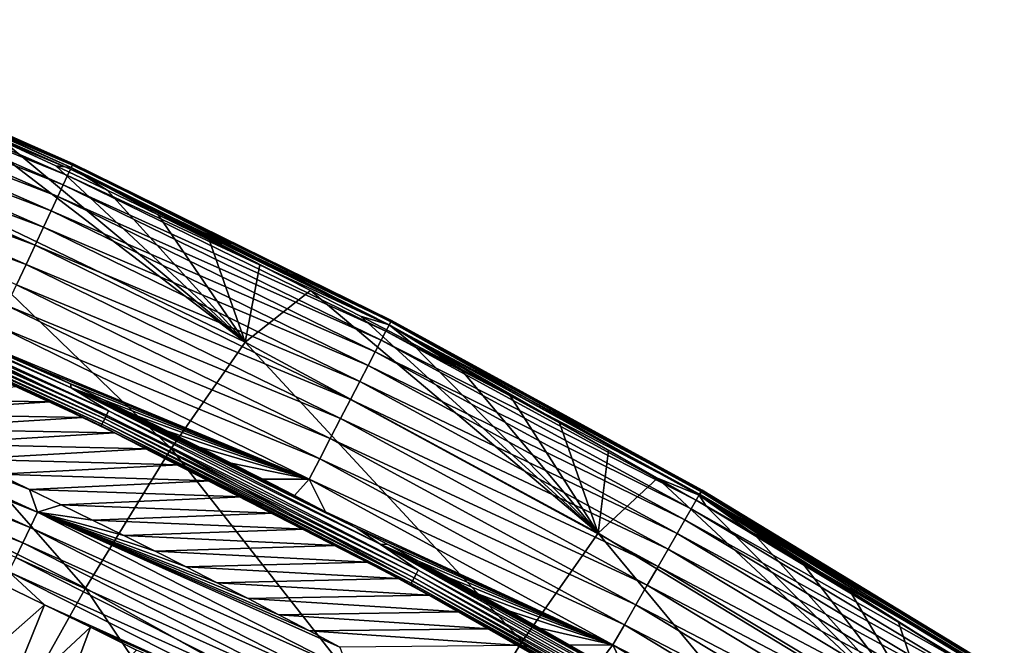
# Model space of a CAD drawing. Header units: millimetres. Extents: x -300 to 300, y -500 to 500.
# Tile 975 of 988: x 166 to 188, y 463 to 476. Entities that reach past the tile are written whole.
import ezdxf

# ---------------------------------------------------------------- set-up
doc = ezdxf.new("R2010")
doc.units = ezdxf.units.MM
doc.header["$LTSCALE"] = 81.481481
for name, color, linetype in [('19', 7, 'CONTINUOUS'), ('23', 7, 'CONTINUOUS'), ('27', 7, 'CONTINUOUS'), ('29', 7, 'CONTINUOUS'), ('30', 7, 'CONTINUOUS'), ('32', 7, 'CONTINUOUS')]:
    doc.layers.add(name, color=color, linetype=linetype)

msp = doc.modelspace()

# ---------------------------------------------------------------- linework, layer by layer
at = {"layer": '19', "color": 7, "linetype": 'CONTINUOUS'}
for points in [[(162.776, 473.228, 11.014), (170.926, 469.312, 10.973), (164.419, 474.286, 6.399), (162.776, 473.228, 11.014)], [(164.419, 474.286, 6.399), (170.926, 469.312, 10.973), (165.569, 473.761, 6.412), (164.419, 474.286, 6.399)], [(165.569, 473.761, 6.412), (170.926, 469.312, 10.973), (166.715, 473.229, 6.426), (165.569, 473.761, 6.412)], [(169.278, 466.954, 16.388), (162.776, 473.228, 11.014), (161.174, 470.922, 16.452), (169.278, 466.954, 16.388)], [(170.926, 469.312, 10.973), (162.776, 473.228, 11.014), (169.278, 466.954, 16.388), (170.926, 469.312, 10.973)], [(166.715, 473.229, 6.426), (170.926, 469.312, 10.973), (167.856, 472.689, 6.439), (166.715, 473.229, 6.426)], [(167.856, 472.689, 6.439), (170.926, 469.312, 10.973), (168.993, 472.143, 6.452), (167.856, 472.689, 6.439)], [(168.993, 472.143, 6.452), (170.926, 469.312, 10.973), (170.124, 471.59, 6.465), (168.993, 472.143, 6.452)], [(170.124, 471.59, 6.465), (170.926, 469.312, 10.973), (171.251, 471.03, 6.478), (170.124, 471.59, 6.465)], [(167.374, 463.849, 21.499), (161.174, 470.922, 16.452), (159.331, 467.857, 21.584), (167.374, 463.849, 21.499)], [(169.278, 466.954, 16.388), (161.174, 470.922, 16.452), (167.374, 463.849, 21.499), (169.278, 466.954, 16.388)], [(171.251, 471.03, 6.478), (170.926, 469.312, 10.973), (172.372, 470.463, 6.491), (171.251, 471.03, 6.478)], [(170.926, 469.312, 10.973), (178.768, 465.071, 10.931), (172.372, 470.463, 6.491), (170.926, 469.312, 10.973)], [(172.372, 470.463, 6.491), (178.768, 465.071, 10.931), (173.489, 469.888, 6.504), (172.372, 470.463, 6.491)], [(173.489, 469.888, 6.504), (178.768, 465.071, 10.931), (174.601, 469.307, 6.517), (173.489, 469.888, 6.504)], [(177.08, 462.661, 16.321), (170.926, 469.312, 10.973), (169.278, 466.954, 16.388), (177.08, 462.661, 16.321)], [(178.768, 465.071, 10.931), (170.926, 469.312, 10.973), (177.08, 462.661, 16.321), (178.768, 465.071, 10.931)], [(174.601, 469.307, 6.517), (178.768, 465.071, 10.931), (175.708, 468.718, 6.53), (174.601, 469.307, 6.517)], [(175.708, 468.718, 6.53), (178.768, 465.071, 10.931), (176.809, 468.123, 6.542), (175.708, 468.718, 6.53)], [(176.809, 468.123, 6.542), (178.768, 465.071, 10.931), (177.906, 467.52, 6.554), (176.809, 468.123, 6.542)], [(167.374, 463.849, 21.499), (159.331, 467.857, 21.584), (165.224, 460.014, 26.316), (167.374, 463.849, 21.499)], [(177.906, 467.52, 6.554), (178.768, 465.071, 10.931), (178.998, 466.91, 6.567), (177.906, 467.52, 6.554)], [(175.121, 459.517, 21.412), (169.278, 466.954, 16.388), (167.374, 463.849, 21.499), (175.121, 459.517, 21.412)], [(177.08, 462.661, 16.321), (169.278, 466.954, 16.388), (175.121, 459.517, 21.412), (177.08, 462.661, 16.321)], [(178.998, 466.91, 6.567), (178.768, 465.071, 10.931), (180.084, 466.292, 6.579), (178.998, 466.91, 6.567)], [(178.768, 465.071, 10.931), (186.307, 460.497, 10.887), (180.084, 466.292, 6.579), (178.768, 465.071, 10.931)], [(180.084, 466.292, 6.579), (186.307, 460.497, 10.887), (181.166, 465.668, 6.591), (180.084, 466.292, 6.579)], [(181.166, 465.668, 6.591), (186.307, 460.497, 10.887), (182.242, 465.036, 6.602), (181.166, 465.668, 6.591)], [(184.585, 458.036, 16.253), (178.768, 465.071, 10.931), (177.08, 462.661, 16.321), (184.585, 458.036, 16.253)], [(186.307, 460.497, 10.887), (178.768, 465.071, 10.931), (184.585, 458.036, 16.253), (186.307, 460.497, 10.887)], [(182.242, 465.036, 6.602), (186.307, 460.497, 10.887), (183.313, 464.397, 6.614), (182.242, 465.036, 6.602)], [(183.313, 464.397, 6.614), (186.307, 460.497, 10.887), (184.379, 463.75, 6.626), (183.313, 464.397, 6.614)], [(172.902, 455.655, 26.21), (167.374, 463.849, 21.499), (165.224, 460.014, 26.316), (172.902, 455.655, 26.21)], [(175.121, 459.517, 21.412), (167.374, 463.849, 21.499), (172.902, 455.655, 26.21), (175.121, 459.517, 21.412)], [(184.379, 463.75, 6.626), (186.307, 460.497, 10.887), (185.44, 463.096, 6.637), (184.379, 463.75, 6.626)], [(185.44, 463.096, 6.637), (186.307, 460.497, 10.887), (186.496, 462.435, 6.648), (185.44, 463.096, 6.637)], [(182.577, 454.854, 21.321), (177.08, 462.661, 16.321), (175.121, 459.517, 21.412), (182.577, 454.854, 21.321)], [(184.585, 458.036, 16.253), (177.08, 462.661, 16.321), (182.577, 454.854, 21.321), (184.585, 458.036, 16.253)]]:
    msp.add_3dface(points, dxfattribs=at)
at = {"layer": '23', "color": 7, "linetype": 'CONTINUOUS'}
for points in [[(166.469, 463.481, 1.131), (164.448, 461.7, 2.727), (165.445, 463.973, 1.135), (166.469, 463.481, 1.131)], [(165.529, 461.154, 2.732), (164.448, 461.7, 2.727), (166.469, 463.481, 1.131), (165.529, 461.154, 2.732)], [(167.49, 462.981, 1.128), (165.529, 461.154, 2.732), (166.469, 463.481, 1.131), (167.49, 462.981, 1.128)], [(166.606, 460.602, 2.737), (165.529, 461.154, 2.732), (167.49, 462.981, 1.128), (166.606, 460.602, 2.737)], [(168.509, 462.474, 1.125), (166.606, 460.602, 2.737), (167.49, 462.981, 1.128), (168.509, 462.474, 1.125)]]:
    msp.add_3dface(points, dxfattribs=at)
at = {"layer": '27', "color": 7, "linetype": 'CONTINUOUS'}
for points in [[(167.087, 473.246, 4.41), (159.811, 476.343, 3.799), (159.85, 476.438, 4.339), (167.087, 473.246, 4.41)], [(159.837, 476.406, 5.883), (167.062, 473.192, 5.966), (159.861, 476.464, 5.389), (159.837, 476.406, 5.883)], [(165.569, 473.761, 6.412), (166.715, 473.229, 6.426), (159.837, 476.406, 5.883), (165.569, 473.761, 6.412)], [(159.837, 476.406, 5.883), (166.715, 473.229, 6.426), (167.062, 473.192, 5.966), (159.837, 476.406, 5.883)], [(167.102, 473.277, 4.949), (159.85, 476.438, 4.339), (159.867, 476.477, 4.872), (167.102, 473.277, 4.949)], [(167.087, 473.246, 4.41), (159.85, 476.438, 4.339), (167.102, 473.277, 4.949), (167.087, 473.246, 4.41)], [(167.092, 473.257, 5.469), (159.867, 476.477, 4.872), (159.861, 476.464, 5.389), (167.092, 473.257, 5.469)], [(167.062, 473.192, 5.966), (167.092, 473.257, 5.469), (159.861, 476.464, 5.389), (167.062, 473.192, 5.966)], [(167.102, 473.277, 4.949), (159.867, 476.477, 4.872), (167.092, 473.257, 5.469), (167.102, 473.277, 4.949)], [(166.978, 473.013, 3.317), (159.658, 475.979, 2.736), (159.746, 476.19, 3.261), (166.978, 473.013, 3.317)], [(167.046, 473.159, 3.863), (159.746, 476.19, 3.261), (159.811, 476.343, 3.799), (167.046, 473.159, 3.863)], [(166.978, 473.013, 3.317), (159.746, 476.19, 3.261), (167.046, 473.159, 3.863), (166.978, 473.013, 3.317)], [(167.046, 473.159, 3.863), (159.811, 476.343, 3.799), (167.087, 473.246, 4.41), (167.046, 473.159, 3.863)], [(166.883, 472.808, 2.784), (159.545, 475.71, 2.236), (159.658, 475.979, 2.736), (166.883, 472.808, 2.784)], [(166.883, 472.808, 2.784), (159.658, 475.979, 2.736), (166.978, 473.013, 3.317), (166.883, 472.808, 2.784)], [(166.76, 472.546, 2.276), (159.41, 475.388, 1.772), (159.545, 475.71, 2.236), (166.76, 472.546, 2.276)], [(166.76, 472.546, 2.276), (159.545, 475.71, 2.236), (166.883, 472.808, 2.784), (166.76, 472.546, 2.276)], [(166.613, 472.23, 1.803), (159.256, 475.021, 1.352), (159.41, 475.388, 1.772), (166.613, 472.23, 1.803)], [(166.613, 472.23, 1.803), (159.41, 475.388, 1.772), (166.76, 472.546, 2.276), (166.613, 472.23, 1.803)], [(166.444, 471.868, 1.376), (159.086, 474.615, 0.985), (159.256, 475.021, 1.352), (166.444, 471.868, 1.376)], [(166.444, 471.868, 1.376), (159.256, 475.021, 1.352), (166.613, 472.23, 1.803), (166.444, 471.868, 1.376)], [(166.257, 471.467, 1.002), (158.904, 474.18, 0.675), (159.086, 474.615, 0.985), (166.257, 471.467, 1.002)], [(166.257, 471.467, 1.002), (159.086, 474.615, 0.985), (166.444, 471.868, 1.376), (166.257, 471.467, 1.002)], [(166.056, 471.037, 0.686), (158.714, 473.727, 0.425), (158.904, 474.18, 0.675), (166.056, 471.037, 0.686)], [(166.056, 471.037, 0.686), (158.904, 474.18, 0.675), (166.257, 471.467, 1.002), (166.056, 471.037, 0.686)], [(165.846, 470.588, 0.432), (158.714, 473.727, 0.425), (166.056, 471.037, 0.686), (165.846, 470.588, 0.432)], [(166.715, 473.229, 6.426), (167.856, 472.689, 6.439), (167.062, 473.192, 5.966), (166.715, 473.229, 6.426)], [(174.12, 469.692, 3.925), (166.978, 473.013, 3.317), (167.046, 473.159, 3.863), (174.12, 469.692, 3.925)], [(174.162, 469.771, 4.479), (167.046, 473.159, 3.863), (167.087, 473.246, 4.41), (174.162, 469.771, 4.479)], [(174.12, 469.692, 3.925), (167.046, 473.159, 3.863), (174.162, 469.771, 4.479), (174.12, 469.692, 3.925)], [(167.062, 473.192, 5.966), (174.124, 469.697, 6.046), (167.092, 473.257, 5.469), (167.062, 473.192, 5.966)], [(167.856, 472.689, 6.439), (168.993, 472.143, 6.452), (167.062, 473.192, 5.966), (167.856, 472.689, 6.439)], [(168.993, 472.143, 6.452), (170.124, 471.59, 6.465), (167.062, 473.192, 5.966), (168.993, 472.143, 6.452)], [(170.124, 471.59, 6.465), (171.251, 471.03, 6.478), (167.062, 473.192, 5.966), (170.124, 471.59, 6.465)], [(171.251, 471.03, 6.478), (172.372, 470.463, 6.491), (167.062, 473.192, 5.966), (171.251, 471.03, 6.478)], [(172.372, 470.463, 6.491), (173.489, 469.888, 6.504), (167.062, 473.192, 5.966), (172.372, 470.463, 6.491)], [(167.062, 473.192, 5.966), (173.489, 469.888, 6.504), (174.124, 469.697, 6.046), (167.062, 473.192, 5.966)], [(174.174, 469.795, 5.023), (167.087, 473.246, 4.41), (167.102, 473.277, 4.949), (174.174, 469.795, 5.023)], [(174.162, 469.771, 4.479), (167.087, 473.246, 4.41), (174.174, 469.795, 5.023), (174.162, 469.771, 4.479)], [(174.161, 469.768, 5.548), (167.102, 473.277, 4.949), (167.092, 473.257, 5.469), (174.161, 469.768, 5.548)], [(174.124, 469.697, 6.046), (174.161, 469.768, 5.548), (167.092, 473.257, 5.469), (174.124, 469.697, 6.046)], [(174.174, 469.795, 5.023), (167.102, 473.277, 4.949), (174.161, 469.768, 5.548), (174.174, 469.795, 5.023)], [(174.048, 469.554, 3.372), (166.883, 472.808, 2.784), (166.978, 473.013, 3.317), (174.048, 469.554, 3.372)], [(174.048, 469.554, 3.372), (166.978, 473.013, 3.317), (174.12, 469.692, 3.925), (174.048, 469.554, 3.372)], [(173.946, 469.356, 2.831), (166.76, 472.546, 2.276), (166.883, 472.808, 2.784), (173.946, 469.356, 2.831)], [(173.946, 469.356, 2.831), (166.883, 472.808, 2.784), (174.048, 469.554, 3.372), (173.946, 469.356, 2.831)], [(173.814, 469.101, 2.315), (166.613, 472.23, 1.803), (166.76, 472.546, 2.276), (173.814, 469.101, 2.315)], [(173.814, 469.101, 2.315), (166.76, 472.546, 2.276), (173.946, 469.356, 2.831), (173.814, 469.101, 2.315)], [(173.653, 468.793, 1.834), (166.444, 471.868, 1.376), (166.613, 472.23, 1.803), (173.653, 468.793, 1.834)], [(173.653, 468.793, 1.834), (166.613, 472.23, 1.803), (173.814, 469.101, 2.315), (173.653, 468.793, 1.834)], [(173.469, 468.437, 1.399), (166.257, 471.467, 1.002), (166.444, 471.868, 1.376), (173.469, 468.437, 1.399)], [(173.469, 468.437, 1.399), (166.444, 471.868, 1.376), (173.653, 468.793, 1.834), (173.469, 468.437, 1.399)], [(173.264, 468.042, 1.018), (166.056, 471.037, 0.686), (166.257, 471.467, 1.002), (173.264, 468.042, 1.018)], [(173.264, 468.042, 1.018), (166.257, 471.467, 1.002), (173.469, 468.437, 1.399), (173.264, 468.042, 1.018)], [(173.044, 467.618, 0.697), (165.846, 470.588, 0.432), (166.056, 471.037, 0.686), (173.044, 467.618, 0.697)], [(173.044, 467.618, 0.697), (166.056, 471.037, 0.686), (173.264, 468.042, 1.018), (173.044, 467.618, 0.697)], [(172.814, 467.175, 0.438), (165.633, 470.13, 0.239), (165.846, 470.588, 0.432), (172.814, 467.175, 0.438)], [(172.814, 467.175, 0.438), (165.846, 470.588, 0.432), (173.044, 467.618, 0.697), (172.814, 467.175, 0.438)], [(172.58, 466.722, 0.242), (165.419, 469.671, 0.105), (165.633, 470.13, 0.239), (172.58, 466.722, 0.242)], [(172.58, 466.722, 0.242), (165.633, 470.13, 0.239), (172.814, 467.175, 0.438), (172.58, 466.722, 0.242)], [(173.489, 469.888, 6.504), (174.601, 469.307, 6.517), (174.124, 469.697, 6.046), (173.489, 469.888, 6.504)], [(172.345, 466.269, 0.107), (165.589, 469.077, 0.031), (165.419, 469.671, 0.105), (172.345, 466.269, 0.107)], [(172.345, 466.269, 0.107), (165.419, 469.671, 0.105), (172.58, 466.722, 0.242), (172.345, 466.269, 0.107)], [(181.019, 465.933, 3.985), (174.048, 469.554, 3.372), (174.12, 469.692, 3.925), (181.019, 465.933, 3.985)], [(181.061, 466.005, 4.545), (174.12, 469.692, 3.925), (174.162, 469.771, 4.479), (181.061, 466.005, 4.545)], [(181.019, 465.933, 3.985), (174.12, 469.692, 3.925), (181.061, 466.005, 4.545), (181.019, 465.933, 3.985)], [(174.124, 469.697, 6.046), (181.01, 465.911, 6.123), (174.161, 469.768, 5.548), (174.124, 469.697, 6.046)], [(174.601, 469.307, 6.517), (175.708, 468.718, 6.53), (174.124, 469.697, 6.046), (174.601, 469.307, 6.517)], [(175.708, 468.718, 6.53), (176.809, 468.123, 6.542), (174.124, 469.697, 6.046), (175.708, 468.718, 6.53)], [(176.809, 468.123, 6.542), (177.906, 467.52, 6.554), (174.124, 469.697, 6.046), (176.809, 468.123, 6.542)], [(177.906, 467.52, 6.554), (178.998, 466.91, 6.567), (174.124, 469.697, 6.046), (177.906, 467.52, 6.554)], [(178.998, 466.91, 6.567), (180.084, 466.292, 6.579), (174.124, 469.697, 6.046), (178.998, 466.91, 6.567)], [(174.124, 469.697, 6.046), (180.084, 466.292, 6.579), (181.01, 465.911, 6.123), (174.124, 469.697, 6.046)], [(181.053, 465.988, 5.622), (174.174, 469.795, 5.023), (174.161, 469.768, 5.548), (181.053, 465.988, 5.622)], [(181.01, 465.911, 6.123), (181.053, 465.988, 5.622), (174.161, 469.768, 5.548), (181.01, 465.911, 6.123)], [(181.072, 466.022, 5.094), (174.162, 469.771, 4.479), (174.174, 469.795, 5.023), (181.072, 466.022, 5.094)], [(181.061, 466.005, 4.545), (174.162, 469.771, 4.479), (181.072, 466.022, 5.094), (181.061, 466.005, 4.545)], [(181.072, 466.022, 5.094), (174.174, 469.795, 5.023), (181.053, 465.988, 5.622), (181.072, 466.022, 5.094)], [(180.944, 465.803, 3.425), (173.946, 469.356, 2.831), (174.048, 469.554, 3.372), (180.944, 465.803, 3.425)], [(180.944, 465.803, 3.425), (174.048, 469.554, 3.372), (181.019, 465.933, 3.985), (180.944, 465.803, 3.425)], [(180.835, 465.614, 2.876), (173.814, 469.101, 2.315), (173.946, 469.356, 2.831), (180.835, 465.614, 2.876)], [(180.835, 465.614, 2.876), (173.946, 469.356, 2.831), (180.944, 465.803, 3.425), (180.835, 465.614, 2.876)], [(166.318, 468.733, 0.031), (165.589, 469.077, 0.031), (172.345, 466.269, 0.107), (166.318, 468.733, 0.031)], [(180.692, 465.366, 2.352), (173.653, 468.793, 1.834), (173.814, 469.101, 2.315), (180.692, 465.366, 2.352)], [(180.692, 465.366, 2.352), (173.814, 469.101, 2.315), (180.835, 465.614, 2.876), (180.692, 465.366, 2.352)], [(167.042, 468.388, 0.031), (166.318, 468.733, 0.031), (172.345, 466.269, 0.107), (167.042, 468.388, 0.031)], [(180.519, 465.066, 1.864), (173.469, 468.437, 1.399), (173.653, 468.793, 1.834), (180.519, 465.066, 1.864)], [(180.519, 465.066, 1.864), (173.653, 468.793, 1.834), (180.692, 465.366, 2.352), (180.519, 465.066, 1.864)], [(167.762, 468.04, 0.031), (167.042, 468.388, 0.031), (172.345, 466.269, 0.107), (167.762, 468.04, 0.031)], [(180.318, 464.717, 1.422), (173.264, 468.042, 1.018), (173.469, 468.437, 1.399), (180.318, 464.717, 1.422)], [(180.318, 464.717, 1.422), (173.469, 468.437, 1.399), (180.519, 465.066, 1.864), (180.318, 464.717, 1.422)], [(168.48, 467.69, 0.031), (167.762, 468.04, 0.031), (172.345, 466.269, 0.107), (168.48, 467.69, 0.031)], [(180.096, 464.33, 1.034), (173.044, 467.618, 0.697), (173.264, 468.042, 1.018), (180.096, 464.33, 1.034)], [(180.096, 464.33, 1.034), (173.264, 468.042, 1.018), (180.318, 464.717, 1.422), (180.096, 464.33, 1.034)], [(169.195, 467.337, 0.031), (168.48, 467.69, 0.031), (172.345, 466.269, 0.107), (169.195, 467.337, 0.031)], [(179.856, 463.913, 0.708), (172.814, 467.175, 0.438), (173.044, 467.618, 0.697), (179.856, 463.913, 0.708)], [(179.856, 463.913, 0.708), (173.044, 467.618, 0.697), (180.096, 464.33, 1.034), (179.856, 463.913, 0.708)], [(169.907, 466.982, 0.031), (169.195, 467.337, 0.031), (172.345, 466.269, 0.107), (169.907, 466.982, 0.031)], [(170.615, 466.625, 0.031), (169.907, 466.982, 0.031), (172.345, 466.269, 0.107), (170.615, 466.625, 0.031)], [(179.605, 463.477, 0.445), (172.58, 466.722, 0.242), (172.814, 467.175, 0.438), (179.605, 463.477, 0.445)], [(179.605, 463.477, 0.445), (172.814, 467.175, 0.438), (179.856, 463.913, 0.708), (179.605, 463.477, 0.445)], [(171.318, 466.267, 0.031), (170.615, 466.625, 0.031), (172.345, 466.269, 0.107), (171.318, 466.267, 0.031)], [(179.35, 463.031, 0.246), (172.345, 466.269, 0.107), (172.58, 466.722, 0.242), (179.35, 463.031, 0.246)], [(179.35, 463.031, 0.246), (172.58, 466.722, 0.242), (179.605, 463.477, 0.445), (179.35, 463.031, 0.246)], [(172.017, 465.907, 0.031), (171.318, 466.267, 0.031), (172.345, 466.269, 0.107), (172.017, 465.907, 0.031)], [(172.712, 465.545, 0.031), (172.017, 465.907, 0.031), (172.345, 466.269, 0.107), (172.712, 465.545, 0.031)], [(179.094, 462.586, 0.108), (172.712, 465.545, 0.031), (172.345, 466.269, 0.107), (179.094, 462.586, 0.108)], [(179.094, 462.586, 0.108), (172.345, 466.269, 0.107), (179.35, 463.031, 0.246), (179.094, 462.586, 0.108)], [(180.084, 466.292, 6.579), (181.166, 465.668, 6.591), (181.01, 465.911, 6.123), (180.084, 466.292, 6.579)], [(187.738, 461.872, 4.041), (180.944, 465.803, 3.425), (181.019, 465.933, 3.985), (187.738, 461.872, 4.041)], [(181.01, 465.911, 6.123), (187.712, 461.825, 6.194), (181.053, 465.988, 5.622), (181.01, 465.911, 6.123)], [(181.166, 465.668, 6.591), (182.242, 465.036, 6.602), (181.01, 465.911, 6.123), (181.166, 465.668, 6.591)], [(182.242, 465.036, 6.602), (183.313, 464.397, 6.614), (181.01, 465.911, 6.123), (182.242, 465.036, 6.602)], [(183.313, 464.397, 6.614), (184.379, 463.75, 6.626), (181.01, 465.911, 6.123), (183.313, 464.397, 6.614)], [(184.379, 463.75, 6.626), (185.44, 463.096, 6.637), (181.01, 465.911, 6.123), (184.379, 463.75, 6.626)], [(185.44, 463.096, 6.637), (186.496, 462.435, 6.648), (181.01, 465.911, 6.123), (185.44, 463.096, 6.637)], [(186.496, 462.435, 6.648), (187.547, 461.766, 6.659), (181.01, 465.911, 6.123), (186.496, 462.435, 6.648)], [(181.01, 465.911, 6.123), (187.547, 461.766, 6.659), (187.712, 461.825, 6.194), (181.01, 465.911, 6.123)], [(187.78, 461.936, 4.606), (181.019, 465.933, 3.985), (181.061, 466.005, 4.545), (187.78, 461.936, 4.606)], [(187.738, 461.872, 4.041), (181.019, 465.933, 3.985), (187.78, 461.936, 4.606), (187.738, 461.872, 4.041)], [(187.764, 461.908, 5.691), (181.072, 466.022, 5.094), (181.053, 465.988, 5.622), (187.764, 461.908, 5.691)], [(187.712, 461.825, 6.194), (187.764, 461.908, 5.691), (181.053, 465.988, 5.622), (187.712, 461.825, 6.194)], [(187.787, 461.947, 5.16), (181.061, 466.005, 4.545), (181.072, 466.022, 5.094), (187.787, 461.947, 5.16)], [(187.78, 461.936, 4.606), (181.061, 466.005, 4.545), (187.787, 461.947, 5.16), (187.78, 461.936, 4.606)], [(187.787, 461.947, 5.16), (181.072, 466.022, 5.094), (187.764, 461.908, 5.691), (187.787, 461.947, 5.16)], [(187.659, 461.749, 3.474), (180.835, 465.614, 2.876), (180.944, 465.803, 3.425), (187.659, 461.749, 3.474)], [(187.659, 461.749, 3.474), (180.944, 465.803, 3.425), (187.738, 461.872, 4.041), (187.659, 461.749, 3.474)], [(173.402, 465.181, 0.031), (172.712, 465.545, 0.031), (179.094, 462.586, 0.108), (173.402, 465.181, 0.031)], [(187.543, 461.568, 2.919), (180.692, 465.366, 2.352), (180.835, 465.614, 2.876), (187.543, 461.568, 2.919)], [(187.543, 461.568, 2.919), (180.835, 465.614, 2.876), (187.659, 461.749, 3.474), (187.543, 461.568, 2.919)], [(187.39, 461.33, 2.387), (180.519, 465.066, 1.864), (180.692, 465.366, 2.352), (187.39, 461.33, 2.387)], [(187.39, 461.33, 2.387), (180.692, 465.366, 2.352), (187.543, 461.568, 2.919), (187.39, 461.33, 2.387)], [(174.09, 464.815, 0.031), (173.402, 465.181, 0.031), (179.094, 462.586, 0.108), (174.09, 464.815, 0.031)], [(187.204, 461.037, 1.891), (180.318, 464.717, 1.422), (180.519, 465.066, 1.864), (187.204, 461.037, 1.891)], [(187.204, 461.037, 1.891), (180.519, 465.066, 1.864), (187.39, 461.33, 2.387), (187.204, 461.037, 1.891)], [(174.773, 464.448, 0.031), (174.09, 464.815, 0.031), (179.094, 462.586, 0.108), (174.773, 464.448, 0.031)], [(186.987, 460.698, 1.442), (180.096, 464.33, 1.034), (180.318, 464.717, 1.422), (186.987, 460.698, 1.442)], [(186.987, 460.698, 1.442), (180.318, 464.717, 1.422), (187.204, 461.037, 1.891), (186.987, 460.698, 1.442)], [(175.453, 464.078, 0.031), (174.773, 464.448, 0.031), (179.094, 462.586, 0.108), (175.453, 464.078, 0.031)], [(186.746, 460.319, 1.049), (179.856, 463.913, 0.708), (180.096, 464.33, 1.034), (186.746, 460.319, 1.049)], [(186.746, 460.319, 1.049), (180.096, 464.33, 1.034), (186.987, 460.698, 1.442), (186.746, 460.319, 1.049)], [(176.128, 463.707, 0.031), (175.453, 464.078, 0.031), (179.094, 462.586, 0.108), (176.128, 463.707, 0.031)], [(176.801, 463.334, 0.031), (176.128, 463.707, 0.031), (179.094, 462.586, 0.108), (176.801, 463.334, 0.031)], [(186.487, 459.911, 0.718), (179.605, 463.477, 0.445), (179.856, 463.913, 0.708), (186.487, 459.911, 0.718)], [(186.487, 459.911, 0.718), (179.856, 463.913, 0.708), (186.746, 460.319, 1.049), (186.487, 459.911, 0.718)], [(177.469, 462.959, 0.031), (176.801, 463.334, 0.031), (179.094, 462.586, 0.108), (177.469, 462.959, 0.031)], [(186.215, 459.484, 0.451), (179.35, 463.031, 0.246), (179.605, 463.477, 0.445), (186.215, 459.484, 0.451)], [(186.215, 459.484, 0.451), (179.605, 463.477, 0.445), (186.487, 459.911, 0.718), (186.215, 459.484, 0.451)], [(178.134, 462.582, 0.031), (177.469, 462.959, 0.031), (179.094, 462.586, 0.108), (178.134, 462.582, 0.031)], [(185.937, 459.048, 0.249), (179.094, 462.586, 0.108), (179.35, 463.031, 0.246), (185.937, 459.048, 0.249)], [(185.937, 459.048, 0.249), (179.35, 463.031, 0.246), (186.215, 459.484, 0.451), (185.937, 459.048, 0.249)], [(178.795, 462.204, 0.031), (178.134, 462.582, 0.031), (179.094, 462.586, 0.108), (178.795, 462.204, 0.031)], [(179.453, 461.824, 0.031), (178.795, 462.204, 0.031), (179.094, 462.586, 0.108), (179.453, 461.824, 0.031)], [(185.66, 458.611, 0.11), (179.453, 461.824, 0.031), (179.094, 462.586, 0.108), (185.66, 458.611, 0.11)], [(185.66, 458.611, 0.11), (179.094, 462.586, 0.108), (185.937, 459.048, 0.249), (185.66, 458.611, 0.11)]]:
    msp.add_3dface(points, dxfattribs=at)
at = {"layer": '29', "color": 7, "linetype": 'CONTINUOUS'}
for points in [[(166.595, 467.987, 0.5), (161.784, 468.062, 0.5), (165.872, 468.331, 0.5), (166.595, 467.987, 0.5)], [(162.525, 467.727, 0.5), (161.784, 468.062, 0.5), (166.595, 467.987, 0.5), (162.525, 467.727, 0.5)], [(167.31, 467.643, 0.5), (162.525, 467.727, 0.5), (166.595, 467.987, 0.5), (167.31, 467.643, 0.5)], [(163.262, 467.391, 0.5), (162.525, 467.727, 0.5), (167.31, 467.643, 0.5), (163.262, 467.391, 0.5)], [(168.024, 467.296, 0.5), (163.262, 467.391, 0.5), (167.31, 467.643, 0.5), (168.024, 467.296, 0.5)], [(163.993, 467.053, 0.5), (163.262, 467.391, 0.5), (168.024, 467.296, 0.5), (163.993, 467.053, 0.5)], [(168.741, 466.943, 0.5), (163.993, 467.053, 0.5), (168.024, 467.296, 0.5), (168.741, 466.943, 0.5)], [(164.715, 466.715, 0.5), (163.993, 467.053, 0.5), (168.741, 466.943, 0.5), (164.715, 466.715, 0.5)], [(169.452, 466.59, 0.5), (164.715, 466.715, 0.5), (168.741, 466.943, 0.5), (169.452, 466.59, 0.5)], [(165.429, 466.378, 0.5), (164.715, 466.715, 0.5), (169.452, 466.59, 0.5), (165.429, 466.378, 0.5)], [(170.158, 466.235, 0.5), (165.429, 466.378, 0.5), (169.452, 466.59, 0.5), (170.158, 466.235, 0.5)], [(166.136, 466.04, 0.5), (165.429, 466.378, 0.5), (170.158, 466.235, 0.5), (166.136, 466.04, 0.5)], [(170.863, 465.877, 0.5), (166.136, 466.04, 0.5), (170.158, 466.235, 0.5), (170.863, 465.877, 0.5)], [(166.837, 465.701, 0.5), (166.136, 466.04, 0.5), (170.863, 465.877, 0.5), (166.837, 465.701, 0.5)], [(171.563, 465.517, 0.5), (166.837, 465.701, 0.5), (170.863, 465.877, 0.5), (171.563, 465.517, 0.5)], [(167.535, 465.36, 0.5), (166.837, 465.701, 0.5), (171.563, 465.517, 0.5), (167.535, 465.36, 0.5)], [(172.258, 465.156, 0.5), (167.535, 465.36, 0.5), (171.563, 465.517, 0.5), (172.258, 465.156, 0.5)], [(168.229, 465.017, 0.5), (167.535, 465.36, 0.5), (172.258, 465.156, 0.5), (168.229, 465.017, 0.5)], [(172.95, 464.793, 0.5), (168.229, 465.017, 0.5), (172.258, 465.156, 0.5), (172.95, 464.793, 0.5)], [(168.922, 464.671, 0.5), (168.229, 465.017, 0.5), (172.95, 464.793, 0.5), (168.922, 464.671, 0.5)], [(173.638, 464.428, 0.5), (168.922, 464.671, 0.5), (172.95, 464.793, 0.5), (173.638, 464.428, 0.5)], [(169.613, 464.321, 0.5), (168.922, 464.671, 0.5), (173.638, 464.428, 0.5), (169.613, 464.321, 0.5)], [(174.324, 464.06, 0.5), (169.613, 464.321, 0.5), (173.638, 464.428, 0.5), (174.324, 464.06, 0.5)], [(170.302, 463.969, 0.5), (169.613, 464.321, 0.5), (174.324, 464.06, 0.5), (170.302, 463.969, 0.5)], [(175.005, 463.691, 0.5), (170.302, 463.969, 0.5), (174.324, 464.06, 0.5), (175.005, 463.691, 0.5)], [(170.988, 463.615, 0.5), (170.302, 463.969, 0.5), (175.005, 463.691, 0.5), (170.988, 463.615, 0.5)], [(175.683, 463.32, 0.5), (170.988, 463.615, 0.5), (175.005, 463.691, 0.5), (175.683, 463.32, 0.5)], [(171.671, 463.259, 0.5), (170.988, 463.615, 0.5), (175.683, 463.32, 0.5), (171.671, 463.259, 0.5)], [(176.355, 462.948, 0.5), (171.671, 463.259, 0.5), (175.683, 463.32, 0.5), (176.355, 462.948, 0.5)], [(172.351, 462.9, 0.5), (171.671, 463.259, 0.5), (176.355, 462.948, 0.5), (172.351, 462.9, 0.5)], [(177.021, 462.575, 0.5), (172.351, 462.9, 0.5), (176.355, 462.948, 0.5), (177.021, 462.575, 0.5)], [(173.028, 462.539, 0.5), (172.351, 462.9, 0.5), (177.021, 462.575, 0.5), (173.028, 462.539, 0.5)]]:
    msp.add_3dface(points, dxfattribs=at)
at = {"layer": '30', "color": 7, "linetype": 'CONTINUOUS'}
for points in [[(165.589, 469.077, 0.031), (166.318, 468.733, 0.031), (160.044, 471.492, 0.028), (165.589, 469.077, 0.031)], [(166.318, 468.733, 0.031), (167.042, 468.388, 0.031), (160.044, 471.492, 0.028), (166.318, 468.733, 0.031)], [(167.042, 468.388, 0.031), (167.056, 468.299, 0.028), (160.044, 471.492, 0.028), (167.042, 468.388, 0.031)], [(167.056, 468.299, 0.028), (160.858, 471.028, 0.042), (160.044, 471.492, 0.028), (167.056, 468.299, 0.028)], [(167.844, 467.694, 0.079), (160.78, 470.851, 0.138), (160.817, 470.936, 0.079), (167.844, 467.694, 0.079)], [(167.888, 467.785, 0.042), (160.817, 470.936, 0.079), (160.858, 471.028, 0.042), (167.888, 467.785, 0.042)], [(167.844, 467.694, 0.079), (160.817, 470.936, 0.079), (167.888, 467.785, 0.042), (167.844, 467.694, 0.079)], [(167.888, 467.785, 0.042), (160.858, 471.028, 0.042), (167.056, 468.299, 0.028), (167.888, 467.785, 0.042)], [(167.743, 467.489, 0.307), (160.711, 470.694, 0.404), (160.726, 470.727, 0.307), (167.743, 467.489, 0.307)], [(167.769, 467.541, 0.216), (160.726, 470.727, 0.307), (160.749, 470.78, 0.216), (167.769, 467.541, 0.216)], [(167.743, 467.489, 0.307), (160.726, 470.727, 0.307), (167.769, 467.541, 0.216), (167.743, 467.489, 0.307)], [(167.803, 467.611, 0.138), (160.749, 470.78, 0.216), (160.78, 470.851, 0.138), (167.803, 467.611, 0.138)], [(167.769, 467.541, 0.216), (160.749, 470.78, 0.216), (167.803, 467.611, 0.138), (167.769, 467.541, 0.216)], [(167.803, 467.611, 0.138), (160.78, 470.851, 0.138), (167.844, 467.694, 0.079), (167.803, 467.611, 0.138)], [(167.728, 467.457, 0.404), (160.712, 470.677, 0.5), (160.711, 470.694, 0.404), (167.728, 467.457, 0.404)], [(167.728, 467.457, 0.404), (160.711, 470.694, 0.404), (167.743, 467.489, 0.307), (167.728, 467.457, 0.404)], [(161.477, 470.341, 0.5), (160.712, 470.677, 0.5), (167.728, 467.457, 0.404), (161.477, 470.341, 0.5)], [(162.232, 470.005, 0.5), (161.477, 470.341, 0.5), (167.728, 467.457, 0.404), (162.232, 470.005, 0.5)], [(162.975, 469.671, 0.5), (162.232, 470.005, 0.5), (167.728, 467.457, 0.404), (162.975, 469.671, 0.5)], [(163.706, 469.339, 0.5), (162.975, 469.671, 0.5), (167.728, 467.457, 0.404), (163.706, 469.339, 0.5)], [(164.428, 469.006, 0.5), (163.706, 469.339, 0.5), (167.728, 467.457, 0.404), (164.428, 469.006, 0.5)], [(165.148, 468.672, 0.5), (164.428, 469.006, 0.5), (167.728, 467.457, 0.404), (165.148, 468.672, 0.5)], [(165.872, 468.331, 0.5), (165.148, 468.672, 0.5), (167.728, 467.457, 0.404), (165.872, 468.331, 0.5)], [(166.595, 467.987, 0.5), (165.872, 468.331, 0.5), (167.728, 467.457, 0.404), (166.595, 467.987, 0.5)], [(167.042, 468.388, 0.031), (167.762, 468.04, 0.031), (167.056, 468.299, 0.028), (167.042, 468.388, 0.031)], [(167.762, 468.04, 0.031), (168.48, 467.69, 0.031), (167.056, 468.299, 0.028), (167.762, 468.04, 0.031)], [(168.48, 467.69, 0.031), (169.195, 467.337, 0.031), (167.056, 468.299, 0.028), (168.48, 467.69, 0.031)], [(169.195, 467.337, 0.031), (169.907, 466.982, 0.031), (167.056, 468.299, 0.028), (169.195, 467.337, 0.031)], [(169.907, 466.982, 0.031), (170.615, 466.625, 0.031), (167.056, 468.299, 0.028), (169.907, 466.982, 0.031)], [(170.615, 466.625, 0.031), (171.318, 466.267, 0.031), (167.056, 468.299, 0.028), (170.615, 466.625, 0.031)], [(171.318, 466.267, 0.031), (172.017, 465.907, 0.031), (167.056, 468.299, 0.028), (171.318, 466.267, 0.031)], [(172.017, 465.907, 0.031), (172.712, 465.545, 0.031), (167.056, 468.299, 0.028), (172.017, 465.907, 0.031)], [(172.712, 465.545, 0.031), (173.402, 465.181, 0.031), (167.056, 468.299, 0.028), (172.712, 465.545, 0.031)], [(173.402, 465.181, 0.031), (173.921, 464.822, 0.028), (167.056, 468.299, 0.028), (173.402, 465.181, 0.031)], [(173.921, 464.822, 0.028), (167.888, 467.785, 0.042), (167.056, 468.299, 0.028), (173.921, 464.822, 0.028)], [(167.31, 467.643, 0.5), (166.595, 467.987, 0.5), (167.728, 467.457, 0.404), (167.31, 467.643, 0.5)], [(168.024, 467.296, 0.5), (167.31, 467.643, 0.5), (167.728, 467.457, 0.404), (168.024, 467.296, 0.5)], [(174.721, 464.162, 0.079), (167.803, 467.611, 0.138), (167.844, 467.694, 0.079), (174.721, 464.162, 0.079)], [(174.769, 464.251, 0.042), (167.844, 467.694, 0.079), (167.888, 467.785, 0.042), (174.769, 464.251, 0.042)], [(174.721, 464.162, 0.079), (167.844, 467.694, 0.079), (174.769, 464.251, 0.042), (174.721, 464.162, 0.079)], [(174.769, 464.251, 0.042), (167.888, 467.785, 0.042), (173.921, 464.822, 0.028), (174.769, 464.251, 0.042)], [(174.612, 463.961, 0.307), (167.728, 467.457, 0.404), (167.743, 467.489, 0.307), (174.612, 463.961, 0.307)], [(174.595, 463.93, 0.404), (168.024, 467.296, 0.5), (167.728, 467.457, 0.404), (174.595, 463.93, 0.404)], [(174.595, 463.93, 0.404), (167.728, 467.457, 0.404), (174.612, 463.961, 0.307), (174.595, 463.93, 0.404)], [(174.64, 464.012, 0.216), (167.743, 467.489, 0.307), (167.769, 467.541, 0.216), (174.64, 464.012, 0.216)], [(174.612, 463.961, 0.307), (167.743, 467.489, 0.307), (174.64, 464.012, 0.216), (174.612, 463.961, 0.307)], [(174.677, 464.081, 0.138), (167.769, 467.541, 0.216), (167.803, 467.611, 0.138), (174.677, 464.081, 0.138)], [(174.64, 464.012, 0.216), (167.769, 467.541, 0.216), (174.677, 464.081, 0.138), (174.64, 464.012, 0.216)], [(174.677, 464.081, 0.138), (167.803, 467.611, 0.138), (174.721, 464.162, 0.079), (174.677, 464.081, 0.138)], [(168.741, 466.943, 0.5), (168.024, 467.296, 0.5), (174.595, 463.93, 0.404), (168.741, 466.943, 0.5)], [(169.452, 466.59, 0.5), (168.741, 466.943, 0.5), (174.595, 463.93, 0.404), (169.452, 466.59, 0.5)], [(170.158, 466.235, 0.5), (169.452, 466.59, 0.5), (174.595, 463.93, 0.404), (170.158, 466.235, 0.5)], [(170.863, 465.877, 0.5), (170.158, 466.235, 0.5), (174.595, 463.93, 0.404), (170.863, 465.877, 0.5)], [(171.563, 465.517, 0.5), (170.863, 465.877, 0.5), (174.595, 463.93, 0.404), (171.563, 465.517, 0.5)], [(172.258, 465.156, 0.5), (171.563, 465.517, 0.5), (174.595, 463.93, 0.404), (172.258, 465.156, 0.5)], [(172.95, 464.793, 0.5), (172.258, 465.156, 0.5), (174.595, 463.93, 0.404), (172.95, 464.793, 0.5)], [(173.402, 465.181, 0.031), (174.09, 464.815, 0.031), (173.921, 464.822, 0.028), (173.402, 465.181, 0.031)], [(173.638, 464.428, 0.5), (172.95, 464.793, 0.5), (174.595, 463.93, 0.404), (173.638, 464.428, 0.5)], [(174.09, 464.815, 0.031), (174.773, 464.448, 0.031), (173.921, 464.822, 0.028), (174.09, 464.815, 0.031)], [(174.773, 464.448, 0.031), (175.453, 464.078, 0.031), (173.921, 464.822, 0.028), (174.773, 464.448, 0.031)], [(175.453, 464.078, 0.031), (176.128, 463.707, 0.031), (173.921, 464.822, 0.028), (175.453, 464.078, 0.031)], [(176.128, 463.707, 0.031), (176.801, 463.334, 0.031), (173.921, 464.822, 0.028), (176.128, 463.707, 0.031)], [(176.801, 463.334, 0.031), (177.469, 462.959, 0.031), (173.921, 464.822, 0.028), (176.801, 463.334, 0.031)], [(177.469, 462.959, 0.031), (178.134, 462.582, 0.031), (173.921, 464.822, 0.028), (177.469, 462.959, 0.031)], [(178.134, 462.582, 0.031), (178.795, 462.204, 0.031), (173.921, 464.822, 0.028), (178.134, 462.582, 0.031)], [(178.795, 462.204, 0.031), (179.453, 461.824, 0.031), (173.921, 464.822, 0.028), (178.795, 462.204, 0.031)], [(179.453, 461.824, 0.031), (180.107, 461.441, 0.031), (173.921, 464.822, 0.028), (179.453, 461.824, 0.031)], [(180.107, 461.441, 0.031), (180.636, 461.044, 0.028), (173.921, 464.822, 0.028), (180.107, 461.441, 0.031)], [(180.636, 461.044, 0.028), (174.769, 464.251, 0.042), (173.921, 464.822, 0.028), (180.636, 461.044, 0.028)], [(174.324, 464.06, 0.5), (173.638, 464.428, 0.5), (174.595, 463.93, 0.404), (174.324, 464.06, 0.5)], [(181.446, 460.325, 0.079), (174.677, 464.081, 0.138), (174.721, 464.162, 0.079), (181.446, 460.325, 0.079)], [(181.498, 460.411, 0.042), (174.721, 464.162, 0.079), (174.769, 464.251, 0.042), (181.498, 460.411, 0.042)], [(181.446, 460.325, 0.079), (174.721, 464.162, 0.079), (181.498, 460.411, 0.042), (181.446, 460.325, 0.079)], [(181.498, 460.411, 0.042), (174.769, 464.251, 0.042), (180.636, 461.044, 0.028), (181.498, 460.411, 0.042)], [(175.005, 463.691, 0.5), (174.324, 464.06, 0.5), (174.595, 463.93, 0.404), (175.005, 463.691, 0.5)], [(181.328, 460.129, 0.307), (174.595, 463.93, 0.404), (174.612, 463.961, 0.307), (181.328, 460.129, 0.307)], [(181.31, 460.099, 0.404), (175.005, 463.691, 0.5), (174.595, 463.93, 0.404), (181.31, 460.099, 0.404)], [(181.31, 460.099, 0.404), (174.595, 463.93, 0.404), (181.328, 460.129, 0.307), (181.31, 460.099, 0.404)], [(181.358, 460.179, 0.216), (174.612, 463.961, 0.307), (174.64, 464.012, 0.216), (181.358, 460.179, 0.216)], [(181.328, 460.129, 0.307), (174.612, 463.961, 0.307), (181.358, 460.179, 0.216), (181.328, 460.129, 0.307)], [(181.398, 460.246, 0.138), (174.64, 464.012, 0.216), (174.677, 464.081, 0.138), (181.398, 460.246, 0.138)], [(181.358, 460.179, 0.216), (174.64, 464.012, 0.216), (181.398, 460.246, 0.138), (181.358, 460.179, 0.216)], [(181.398, 460.246, 0.138), (174.677, 464.081, 0.138), (181.446, 460.325, 0.079), (181.398, 460.246, 0.138)], [(175.683, 463.32, 0.5), (175.005, 463.691, 0.5), (181.31, 460.099, 0.404), (175.683, 463.32, 0.5)], [(176.355, 462.948, 0.5), (175.683, 463.32, 0.5), (181.31, 460.099, 0.404), (176.355, 462.948, 0.5)], [(177.021, 462.575, 0.5), (176.355, 462.948, 0.5), (181.31, 460.099, 0.404), (177.021, 462.575, 0.5)]]:
    msp.add_3dface(points, dxfattribs=at)
at = {"layer": '32', "color": 7, "linetype": 'CONTINUOUS'}
for points in [[(166.314, 465.539, 0.518), (159.145, 468.386, 0.575), (159.298, 468.742, 0.518), (166.314, 465.539, 0.518)], [(165.429, 466.378, 0.5), (166.136, 466.04, 0.5), (159.298, 468.742, 0.518), (165.429, 466.378, 0.5)], [(166.136, 466.04, 0.5), (166.314, 465.539, 0.518), (159.298, 468.742, 0.518), (166.136, 466.04, 0.5)], [(166.148, 465.196, 0.572), (158.993, 468.035, 0.669), (159.145, 468.386, 0.575), (166.148, 465.196, 0.572)], [(166.148, 465.196, 0.572), (159.145, 468.386, 0.575), (166.314, 465.539, 0.518), (166.148, 465.196, 0.572)], [(165.985, 464.857, 0.663), (158.845, 467.694, 0.801), (158.993, 468.035, 0.669), (165.985, 464.857, 0.663)], [(165.985, 464.857, 0.663), (158.993, 468.035, 0.669), (166.148, 465.196, 0.572), (165.985, 464.857, 0.663)], [(165.826, 464.528, 0.79), (158.845, 467.694, 0.801), (165.985, 464.857, 0.663), (165.826, 464.528, 0.79)], [(166.136, 466.04, 0.5), (166.837, 465.701, 0.5), (166.314, 465.539, 0.518), (166.136, 466.04, 0.5)], [(166.837, 465.701, 0.5), (167.535, 465.36, 0.5), (166.314, 465.539, 0.518), (166.837, 465.701, 0.5)], [(173.222, 462.017, 0.517), (166.148, 465.196, 0.572), (166.314, 465.539, 0.518), (173.222, 462.017, 0.517)], [(167.535, 465.36, 0.5), (168.229, 465.017, 0.5), (166.314, 465.539, 0.518), (167.535, 465.36, 0.5)], [(168.229, 465.017, 0.5), (168.922, 464.671, 0.5), (166.314, 465.539, 0.518), (168.229, 465.017, 0.5)], [(168.922, 464.671, 0.5), (169.613, 464.321, 0.5), (166.314, 465.539, 0.518), (168.922, 464.671, 0.5)], [(169.613, 464.321, 0.5), (170.302, 463.969, 0.5), (166.314, 465.539, 0.518), (169.613, 464.321, 0.5)], [(170.302, 463.969, 0.5), (170.988, 463.615, 0.5), (166.314, 465.539, 0.518), (170.302, 463.969, 0.5)], [(170.988, 463.615, 0.5), (171.671, 463.259, 0.5), (166.314, 465.539, 0.518), (170.988, 463.615, 0.5)], [(171.671, 463.259, 0.5), (172.351, 462.9, 0.5), (166.314, 465.539, 0.518), (171.671, 463.259, 0.5)], [(172.351, 462.9, 0.5), (173.028, 462.539, 0.5), (166.314, 465.539, 0.518), (172.351, 462.9, 0.5)], [(173.028, 462.539, 0.5), (173.222, 462.017, 0.517), (166.314, 465.539, 0.518), (173.028, 462.539, 0.5)], [(173.044, 461.687, 0.57), (165.985, 464.857, 0.663), (166.148, 465.196, 0.572), (173.044, 461.687, 0.57)], [(173.044, 461.687, 0.57), (166.148, 465.196, 0.572), (173.222, 462.017, 0.517), (173.044, 461.687, 0.57)], [(172.869, 461.362, 0.658), (165.826, 464.528, 0.79), (165.985, 464.857, 0.663), (172.869, 461.362, 0.658)], [(172.869, 461.362, 0.658), (165.985, 464.857, 0.663), (173.044, 461.687, 0.57), (172.869, 461.362, 0.658)], [(172.698, 461.045, 0.781), (165.674, 464.213, 0.952), (165.826, 464.528, 0.79), (172.698, 461.045, 0.781)], [(172.698, 461.045, 0.781), (165.826, 464.528, 0.79), (172.869, 461.362, 0.658), (172.698, 461.045, 0.781)], [(166.469, 463.481, 1.131), (165.445, 463.973, 1.135), (165.674, 464.213, 0.952), (166.469, 463.481, 1.131)], [(172.534, 460.741, 0.937), (166.469, 463.481, 1.131), (165.674, 464.213, 0.952), (172.534, 460.741, 0.937)], [(172.534, 460.741, 0.937), (165.674, 464.213, 0.952), (172.698, 461.045, 0.781), (172.534, 460.741, 0.937)], [(167.49, 462.981, 1.128), (166.469, 463.481, 1.131), (172.534, 460.741, 0.937), (167.49, 462.981, 1.128)], [(168.509, 462.474, 1.125), (167.49, 462.981, 1.128), (172.534, 460.741, 0.937), (168.509, 462.474, 1.125)]]:
    msp.add_3dface(points, dxfattribs=at)

doc.saveas('drawing.dxf')
